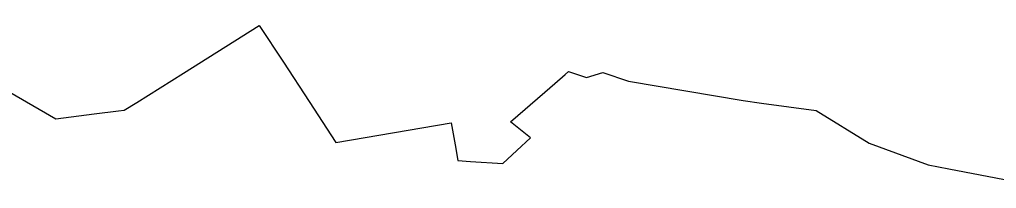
# Model space of a CAD drawing. Extents: x -266199 to -261993, y -1239047 to -1235108.
# Drawn here: x -264098.7 to -263768.6, y -1235325.8 to -1235268.6 of the extents above; entities that cross this region are included whole.
import ezdxf

# ---------------------------------------------------------------- set-up
doc = ezdxf.new("R2010")
doc.units = 0
doc.layers.add('body_kn', color=7, linetype='Continuous')
doc.layers.add('katuz_linie', color=7, linetype='Continuous')

msp = doc.modelspace()

# ---------------------------------------------------------------- linework, layer by layer
at = {"layer": 'body_kn'}
for p, q in [((-264017.7, -1235270.6), (-264017.7, -1235270.6)), ((-264009.56, -1235283.05), (-264009.56, -1235283.05)), ((-264043.26, -1235286.69), (-264043.26, -1235286.69)), ((-263914.35, -1235287.2), (-263914.35, -1235287.2)), ((-263913.2, -1235286.2), (-263913.2, -1235286.2)), ((-263901.6, -1235286.5), (-263901.6, -1235286.5)), ((-263917.83, -1235290.21), (-263917.83, -1235290.21)), ((-263907.1, -1235288.2), (-263907.1, -1235288.2)), ((-263893, -1235289.5), (-263893, -1235289.5)), ((-263921.23, -1235293.16), (-263921.23, -1235293.16)), ((-264059.07, -1235296.64), (-264059.07, -1235296.64)), ((-264000.9, -1235296.28), (-264000.9, -1235296.28)), ((-263854.2, -1235296), (-263854.2, -1235296)), ((-263848.04, -1235296.85), (-263848.04, -1235296.85)), ((-264073.5, -1235300.55), (-264073.5, -1235300.55)), ((-264065.22, -1235299.54), (-264065.22, -1235299.54)), ((-264063.3, -1235299.3), (-264063.3, -1235299.3)), ((-263829.5, -1235299.4), (-263829.5, -1235299.4)), ((-264086.4, -1235302.14), (-264086.4, -1235302.14)), ((-263952.9, -1235303.6), (-263952.9, -1235303.6)), ((-263932.8, -1235303.2), (-263932.8, -1235303.2)), ((-263991.8, -1235310.2), (-263991.8, -1235310.2)), ((-263926.1, -1235308.65), (-263926.1, -1235308.65)), ((-263811.6, -1235310.4), (-263811.6, -1235310.4)), ((-263951.56, -1235311.01), (-263951.56, -1235311.01)), ((-263930.72, -1235312.95), (-263930.72, -1235312.95)), ((-263950.6, -1235316.3), (-263950.6, -1235316.3)), ((-263946.35, -1235316.58), (-263946.35, -1235316.58)), ((-263935.4, -1235317.3), (-263935.4, -1235317.3)), ((-263791.7, -1235317.7), (-263791.7, -1235317.7)), ((-263784.7, -1235319.1), (-263784.7, -1235319.1))]:
    msp.add_line(p, q, dxfattribs=at)
at = {"layer": 'katuz_linie'}
msp.add_lwpolyline([(-264144.4, -1235268.6), (-264086.4, -1235302.14), (-264073.5, -1235300.55), (-264065.22, -1235299.54), (-264063.3, -1235299.3), (-264059.07, -1235296.64), (-264043.26, -1235286.69), (-264017.7, -1235270.6), (-264009.56, -1235283.05), (-264000.9, -1235296.28), (-263991.8, -1235310.2), (-263952.9, -1235303.6), (-263951.56, -1235311.01), (-263950.6, -1235316.3), (-263946.35, -1235316.58), (-263935.4, -1235317.3), (-263930.72, -1235312.95), (-263926.1, -1235308.65), (-263932.8, -1235303.2), (-263921.23, -1235293.16), (-263917.83, -1235290.21), (-263914.35, -1235287.2), (-263913.2, -1235286.2), (-263907.1, -1235288.2), (-263901.6, -1235286.5), (-263893, -1235289.5), (-263854.2, -1235296), (-263848.04, -1235296.85), (-263829.5, -1235299.4), (-263811.6, -1235310.4), (-263791.7, -1235317.7), (-263784.7, -1235319.1), (-263750, -1235325.75)], dxfattribs=at)

doc.saveas('drawing.dxf')
